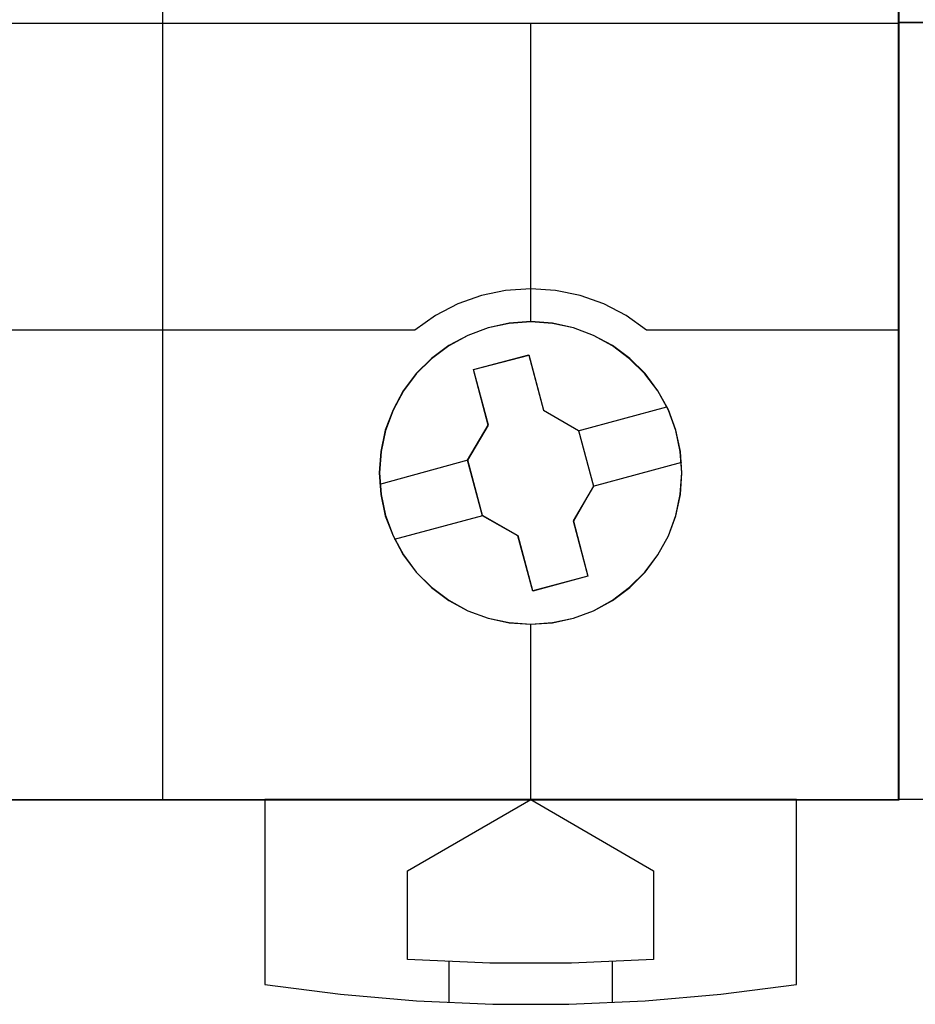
# Model space of a CAD drawing. Header units: millimetres. Extents: x -1290 to 1795, y -4192 to -1311.
# Tile 479 of 656: x 1501.25 to 1505.63, y -3664.22 to -3659.41. Entities that reach past the tile are written whole.
import ezdxf

# ---------------------------------------------------------------- set-up
doc = ezdxf.new("R2010")
doc.units = ezdxf.units.MM
doc.layers.add('45', color=7, linetype='Continuous')
doc.layers.add('Aparatura', color=7, linetype='Continuous', lineweight=13)

# ---------------------------------------------------------------- blocks, each defined once
blk = doc.blocks.new('*U198')
at = {"layer": '45', "color": 7}
for points in [[(639.383586, -83.666358), (657.381091, -83.666358), (657.381091, -83.666358), (675.372753, -83.666358), (675.372753, -83.666358), (675.372753, -166.644258), (675.372753, -166.644258), (657.381091, -166.644258), (657.381091, -166.644258), (639.383586, -166.644258), (639.383586, -166.644258), (621.391924, -166.644258), (621.391924, -166.644258), (621.391924, -83.666358), (621.391924, -83.666358), (639.383586, -83.666358), (639.383586, -83.666358)], [(670.067067, -158.643241), (670.031965, -158.122608), (669.920807, -157.601975), (669.739445, -157.104741), (669.482028, -156.636757), (669.166107, -156.215571), (668.791682, -155.847033), (668.370454, -155.531143), (667.908274, -155.279602), (667.416841, -155.092408), (666.902007, -154.981261), (666.369621, -154.940313), (665.843086, -154.981261), (665.328252, -155.092408), (664.830969, -155.279602), (664.368788, -155.531143), (663.94171, -155.847033), (663.567285, -156.215571), (663.251364, -156.636757), (663.005648, -157.104741), (662.812585, -157.601975), (662.707278, -158.122608), (662.666325, -158.643241), (662.707278, -159.175573), (662.812585, -159.690356), (663.005648, -160.18174), (663.251364, -160.649724), (663.567285, -161.07091), (663.94171, -161.445298), (664.368788, -161.761188), (664.830969, -162.018579), (665.328252, -162.199923), (665.843086, -162.31107), (666.369621, -162.346168), (666.902007, -162.31107), (667.416841, -162.199923), (667.908274, -162.018579), (668.370454, -161.761188), (668.791682, -161.445298), (669.166107, -161.07091), (669.482028, -160.649724), (669.739445, -160.18174), (669.920807, -159.690356), (670.031965, -159.175573), (670.067067, -158.643241)], [(670.063486, -158.643241), (670.028426, -158.123365), (669.917403, -157.603489), (669.73626, -157.106979), (669.479155, -156.639675), (669.163616, -156.219102), (668.789644, -155.8511), (668.368926, -155.53567), (667.907304, -155.284494), (667.416466, -155.097573), (666.902254, -154.986588), (666.370513, -154.945699), (665.844615, -154.986588), (665.330404, -155.097573), (664.833722, -155.284494), (664.372101, -155.53567), (663.945539, -155.8511), (663.571567, -156.219102), (663.256028, -156.639675), (663.010609, -157.106979), (662.81778, -157.603489), (662.7126, -158.123365), (662.671697, -158.643241), (662.7126, -159.174799), (662.81778, -159.688833), (663.010609, -160.179502), (663.256028, -160.646806), (663.571567, -161.067379), (663.945539, -161.441222), (664.372101, -161.756652), (664.833722, -162.01367), (665.330404, -162.19475), (665.844615, -162.305734), (666.370513, -162.340782), (666.902254, -162.305734), (667.416466, -162.19475), (667.907304, -162.01367), (668.368926, -161.756652), (668.789644, -161.441222), (669.163616, -161.067379), (669.479155, -160.646806), (669.73626, -160.179502), (669.917403, -159.688833), (670.028426, -159.174799), (670.063486, -158.643241)], [(664.96835, -156.115953), (666.322723, -155.758996), (666.322723, -155.758996), (666.686235, -157.110749), (666.686235, -157.110749), (667.542245, -157.608147), (667.542245, -157.608147), (667.905757, -158.965751), (667.905757, -158.965751), (667.413257, -159.820106), (667.413257, -159.820106), (667.770906, -161.171858), (667.770906, -161.171858), (666.422396, -161.534666), (666.422396, -161.534666), (666.058884, -160.182914), (666.058884, -160.182914), (665.191147, -159.691367), (665.191147, -159.691367), (664.827636, -158.333763), (664.827636, -158.333763), (665.331861, -157.473557), (665.331861, -157.473557), (664.96835, -156.115953), (664.96835, -156.115953)], [(664.973312, -156.118989), (666.323746, -155.762587), (666.6862, -157.112239), (667.539721, -157.608864), (667.902176, -158.964358), (667.411109, -159.817384), (667.767717, -161.167036), (666.423129, -161.52928), (666.060675, -160.179628), (665.195462, -159.688846), (664.833008, -158.333352), (665.335766, -157.474483), (664.973312, -156.118989)], [(659.867545, -166.633485), (659.867545, -171.153036), (659.867545, -171.153036), (661.715444, -171.393064), (663.575038, -171.556985), (665.44048, -171.638946), (667.300075, -171.638946), (669.165517, -171.556985), (671.019263, -171.393064), (672.87301, -171.153036), (672.87301, -171.153036), (672.87301, -166.633485), (659.867545, -166.633485)], [(663.361096, -168.372897), (666.369623, -166.633485), (666.369623, -166.633485), (669.372296, -168.372897), (669.372296, -168.372897), (669.372296, -170.53984), (669.372296, -170.53984), (667.370514, -170.633545), (665.368732, -170.633545), (663.361096, -170.53984), (663.361096, -170.53984), (663.361096, -168.372897), (663.361096, -168.372897)]]:
    blk.add_lwpolyline(points, close=True, dxfattribs=at)
at = {"layer": '45', "color": 59}
blk.add_lwpolyline([(639.385377, -83.671744), (657.3793, -83.671744), (675.367381, -83.671744), (675.367381, -166.640667), (657.3793, -166.640667), (639.385377, -166.640667), (621.397296, -166.640667), (621.397296, -83.671744), (639.385377, -83.671744)], close=True, dxfattribs=at)
at = {"layer": '45', "color": 7}
for points in [[(657.373174, -166.644258), (657.373174, -116.952313)], [(639.380759, -147.645769), (657.383918, -147.645769)], [(657.373174, -147.645769), (675.372753, -147.645769)], [(666.36401, -147.645769), (666.36401, -154.951085)], [(667.533302, -157.615398), (669.699985, -157.024724)], [(662.67886, -158.917033), (664.838379, -158.328155)], [(667.895013, -158.969098), (670.061695, -158.38022)], [(663.04057, -160.267143), (665.201881, -159.683651)], [(666.36401, -162.335396), (666.36401, -166.644258)], [(664.367439, -170.594047), (664.367439, -171.603039)], [(668.362372, -170.594047), (668.362372, -171.603039)]]:
    blk.add_lwpolyline(points, dxfattribs=at)
at = {"layer": '45', "color": 251}
for points in [[(669.203976, -155.155756), (668.700467, -154.795369), (668.155976, -154.511786), (667.576356, -154.305006), (666.979171, -154.186846), (666.370277, -154.139583), (665.755529, -154.186846), (665.164199, -154.305006), (664.584579, -154.511786), (664.040088, -154.795369), (663.536579, -155.155756)], [(651.204397, -155.144984), (657.383918, -155.144984)], [(657.373174, -155.144984), (663.547323, -155.144984)], [(669.191441, -155.144984), (675.372753, -155.144984)]]:
    blk.add_lwpolyline(points, dxfattribs=at)
blk = doc.blocks.new('*U200')
at = {"layer": '45', "color": 7}
for points in [[(675.362009, -83.671744), (693.361587, -83.671744), (693.361587, -83.671744), (693.361587, -166.633485), (693.361587, -166.633485), (675.362009, -166.633485), (675.362009, -166.633485), (675.362009, -83.671744), (675.362009, -83.671744)], [(675.36559, -83.67713), (693.358006, -83.67713), (693.358006, -166.628099), (675.36559, -166.628099), (675.36559, -83.67713)], [(675.362009, -147.633202), (693.361587, -147.633202), (675.362009, -147.633202)]]:
    blk.add_lwpolyline(points, close=True, dxfattribs=at)

msp = doc.modelspace()

# ---------------------------------------------------------------- block references
at = {"layer": 'Aparatura', "color": 7, "lineweight": 13, "xscale": 0.2, "yscale": 0.2, "zscale": 0.2}
for name in ['*U198', '*U200']:
    msp.add_blockref(name, (1370.4788, -3629.8945), dxfattribs=at)

doc.saveas('drawing.dxf')
